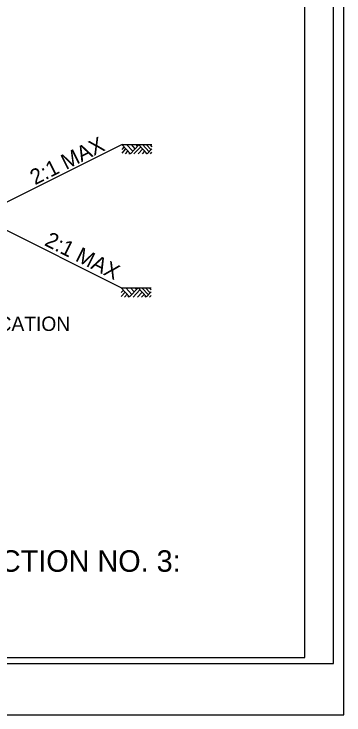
# Model space of a CAD drawing. Extents: x 1904401 to 1905163, y 193929 to 194736.
# Drawn here: x 1905018.8 to 1905047.5, y 194494.2 to 194555.3 of the extents above; entities that cross this region are included whole.
import ezdxf

# ---------------------------------------------------------------- set-up
doc = ezdxf.new("R2010")
doc.units = 0
for name, color, linetype in [('Old_Level_1', 7, 'Continuous'), ('Prop Lane Arrow CELL', 7, 'Continuous'), ('Sheet Cutting Line CELL', 7, 'Continuous'), ('Sheet Plot Border Inside CELL', 7, 'Continuous'), ('Sheet Plot Border Outside CELL', 7, 'Continuous'), ('Sheet Typical CELL', 7, 'Continuous'), ('Typical Hinge Slope Arterial CELL', 7, 'Continuous')]:
    doc.layers.add(name, color=color, linetype=linetype)

msp = doc.modelspace()

# ---------------------------------------------------------------- linework, layer by layer
at = {"layer": 'Old_Level_1'}
for p, q in [((1905028.169, 194543.92), (1905028.893, 194543.141)), ((1905028.169, 194543.519), (1905028.355, 194543.719)), ((1905028.169, 194543.186), (1905028.511, 194543.552)), ((1905028.561, 194543.928), (1905029.093, 194543.355)), ((1905028.893, 194543.141), (1905029.624, 194543.927)), ((1905028.959, 194543.928), (1905029.291, 194543.569)), ((1905029.203, 194543.123), (1905029.79, 194543.751)), ((1905029.36, 194543.928), (1905029.494, 194543.785)), ((1905029.573, 194543.123), (1905029.973, 194543.552)), ((1905029.624, 194543.927), (1905030.365, 194543.131)), ((1905029.946, 194543.928), (1905030.527, 194543.305)), ((1905030.279, 194543.928), (1905030.694, 194543.484)), ((1905030.365, 194543.131), (1905030.769, 194543.566)), ((1905030.6, 194543.928), (1905030.77, 194543.745)), ((1905028.458, 194543.123), (1905028.684, 194543.366)), ((1905028.768, 194543.123), (1905028.84, 194543.199)), ((1905029.939, 194543.123), (1905030.157, 194543.356)), ((1905030.234, 194543.123), (1905030.304, 194543.197)), ((1905030.635, 194543.123), (1905030.77, 194543.266)), ((1905028.102, 194531.434), (1905028.826, 194530.654)), ((1905028.493, 194531.442), (1905029.026, 194530.869)), ((1905028.826, 194530.654), (1905029.557, 194531.441)), ((1905028.891, 194531.441), (1905029.224, 194531.083)), ((1905029.293, 194531.442), (1905029.426, 194531.299)), ((1905029.557, 194531.441), (1905030.298, 194530.645)), ((1905029.879, 194531.442), (1905030.459, 194530.819)), ((1905030.212, 194531.441), (1905030.626, 194530.997)), ((1905030.532, 194531.442), (1905030.702, 194531.259)), ((1905028.102, 194531.032), (1905028.288, 194531.232)), ((1905028.102, 194530.7), (1905028.444, 194531.066)), ((1905028.39, 194530.637), (1905028.617, 194530.88)), ((1905028.701, 194530.637), (1905028.772, 194530.713)), ((1905029.136, 194530.637), (1905029.722, 194531.265)), ((1905029.506, 194530.637), (1905029.906, 194531.066)), ((1905029.872, 194530.637), (1905030.089, 194530.87)), ((1905030.167, 194530.637), (1905030.236, 194530.711)), ((1905030.298, 194530.645), (1905030.702, 194531.08)), ((1905030.568, 194530.637), (1905030.702, 194530.78))]:
    msp.add_line(p, q, dxfattribs=at)
for points in [[(1905028.169, 194543.928), (1905030.769, 194543.928)], [(1905028.102, 194531.442), (1905030.702, 194531.442)]]:
    msp.add_lwpolyline(points, dxfattribs=at)
at = {"layer": 'Sheet Cutting Line CELL'}
msp.add_line((1904710.692, 194494.195), (1905047.492, 194494.195), dxfattribs=at)
at = {"layer": 'Sheet Plot Border Inside CELL'}
msp.add_lwpolyline([(1905046.592, 194709.705), (1904713.292, 194709.705), (1904713.292, 194498.685), (1905046.592, 194498.685)], close=True, dxfattribs=at)
at = {"layer": 'Sheet Plot Border Outside CELL'}
msp.add_lwpolyline([(1905047.492, 194714.195), (1904710.692, 194714.195), (1904710.692, 194494.195), (1905047.492, 194494.195)], close=True, dxfattribs=at)
at = {"layer": 'Sheet Typical CELL'}
msp.add_lwpolyline([(1905044.092, 194709.195), (1904744.092, 194709.195), (1904744.092, 194499.195), (1905044.092, 194499.195)], close=True, dxfattribs=at)
at = {"layer": 'Typical Hinge Slope Arterial CELL'}
for p in [(1905028.169, 194543.928), (1905028.102, 194531.442)]:
    msp.add_line(p, (1905015.649, 194537.668), dxfattribs=at)

# ---------------------------------------------------------------- texts
at = {"layer": 'Old_Level_1'}
msp.add_text('TRANSITION FROM TYPICAL SECTION NO. 4 TO TYPICAL SECTION NO. 3:', height=1.875, dxfattribs=at).set_placement((1904944.667, 194506.683))
at = {"layer": 'Prop Lane Arrow CELL'}
msp.add_text('ISLAND WIDTH & LOCATION', height=1.25, dxfattribs=at).set_placement((1905001.077, 194527.684))
at = {"layer": 'Typical Hinge Slope Arterial CELL'}
for rotation, p in [(26.56505, (1905020.585, 194540.375)), (333.43495, (1905021.33, 194535.188))]:
    msp.add_text('2:1 MAX', height=1.35, rotation=rotation, dxfattribs=at).set_placement(p)

doc.saveas('drawing.dxf')
